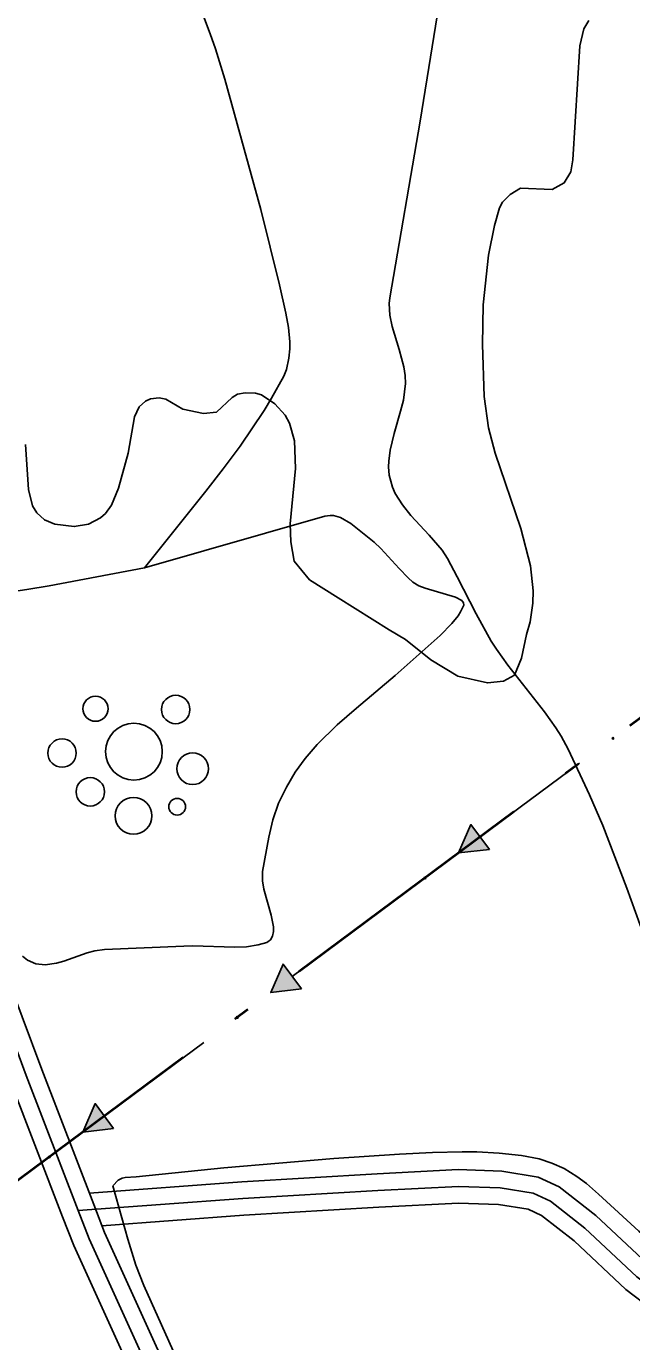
# Model space of a CAD drawing. Extents: x -64005 to -55000, y -89025 to -80000.
# Drawn here: x -55886 to -55524, y -82099 to -81312 of the extents above; entities that cross this region are included whole.
import ezdxf

# ---------------------------------------------------------------- set-up
doc = ezdxf.new("R2010")
doc.units = 0
doc.header["$LTSCALE"] = 32
doc.linetypes.add('DOT_DASHED', pattern=[7.7, 5, -1.2, 0.3, -1.2])
doc.linetypes.add('LONG_DASHED', pattern=[7.5, 6, -1.5])
for name, color, linetype, lineweight in [('1', 7, 'Continuous', 25), ('18', 7, 'Continuous', 25), ('2', 7, 'Continuous', 25), ('24', 7, 'Continuous', 25), ('34', 7, 'Continuous', 25), ('39', 7, 'LONG_DASHED', 25), ('6', 7, 'Continuous', 25), ('8', 7, 'Continuous', 25)]:
    doc.layers.add(name, color=color, linetype=linetype, lineweight=lineweight)

msp = doc.modelspace()

# ---------------------------------------------------------------- hatches: boundary and pattern name
at = {"layer": '18'}
for points in [[(-55608.94, -81804.42), (-55627.31, -81806.55), (-55619.97, -81789.57)], [(-55721.33, -81887.89), (-55739.71, -81890.02), (-55732.36, -81873.04)], [(-55833.73, -81971.36), (-55852.1, -81973.49), (-55844.76, -81956.51)]]:
    msp.add_hatch(color=256, dxfattribs=at).paths.add_polyline_path(points)

# ---------------------------------------------------------------- linework, layer by layer
at = {"layer": '1'}
for points in [[(-55549.35, -81308.62), (-55552.39, -81313.59), (-55554.82, -81323.69), (-55558.96, -81391.89), (-55560.23, -81399.2), (-55564.11, -81405.73), (-55571.38, -81409.77), (-55590.39, -81408.86), (-55596.56, -81412.64), (-55601.02, -81417.27), (-55602.9, -81420.59), (-55605.93, -81431.28), (-55609.51, -81449.02), (-55612.59, -81478.64), (-55613.06, -81502.44), (-55612.02, -81533.46), (-55609.42, -81552.33), (-55605.43, -81567.4), (-55590.02, -81612.42), (-55584.36, -81634.84), (-55582.82, -81649.76), (-55582.97, -81657.22), (-55584.54, -81668.39), (-55586.62, -81675.83), (-55589.61, -81690.03), (-55593.91, -81700.25), (-55600.47, -81703.7), (-55610.08, -81704.89), (-55627.79, -81700.79), (-55643.92, -81691.1), (-55659.19, -81678.96), (-55668.88, -81673.02), (-55699.31, -81653.98), (-55716.52, -81643.22), (-55725.73, -81632.1), (-55727.81, -81620.53), (-55728.14, -81609.67), (-55724.99, -81576.57), (-55725.59, -81560.11), (-55728.49, -81549.4), (-55731.15, -81544.68), (-55737.34, -81537.99), (-55745.22, -81532.57), (-55748.83, -81531.46), (-55755.04, -81531.28), (-55759.57, -81532.18), (-55762.89, -81534.11), (-55772.25, -81542.82), (-55780.02, -81543.65), (-55792.29, -81541.17), (-55802.46, -81535.05), (-55806.42, -81534.33), (-55811.74, -81534.89), (-55814.76, -81536.25), (-55818.52, -81539.8), (-55821.23, -81545.61), (-55825.14, -81567.38), (-55830.75, -81588.28), (-55835.04, -81598.53), (-55838.58, -81603.46), (-55841.62, -81606.08), (-55848.86, -81609.87), (-55857.27, -81611.32), (-55868.98, -81609.85), (-55875.06, -81607.28), (-55879.75, -81603.14)], [(-55879.75, -81603.14), (-55882.23, -81598.93), (-55884.76, -81589.17), (-55886.44, -81562.34)]]:
    msp.add_lwpolyline(points, dxfattribs=at)
at = {"layer": '18'}
for p, q in [((-55555.06, -81752.89), (-55614.45, -81796.99)), ((-55667.45, -81836.36), (-55726.85, -81880.46)), ((-55779.85, -81919.83), (-55839.24, -81963.94))]:
    msp.add_line(p, q, dxfattribs=at)
at = {"layer": '18', "linetype": 'DOT_DASHED', "lineweight": 40}
msp.add_lwpolyline([(-55000.81, -81341.27), (-57492.65, -83191.85), (-58506.34, -83610.82), (-59176.97, -83888), (-59245.7, -83916.4), (-60498.5, -84434.2), (-61697.45, -84700.56), (-63379.7, -85074.29), (-63500.32, -85101.08), (-63736.4, -85153.53), (-64000, -85168.65)], dxfattribs=at)
at = {"layer": '18'}
for points in [[(-55608.94, -81804.42), (-55627.31, -81806.55), (-55619.97, -81789.57)], [(-55721.33, -81887.89), (-55739.71, -81890.02), (-55732.36, -81873.04)], [(-55833.73, -81971.36), (-55852.1, -81973.49), (-55844.76, -81956.51)]]:
    msp.add_lwpolyline(points, close=True, dxfattribs=at)
for centre in [(-55534.99, -81737.98), (-55647.38, -81821.45), (-55759.78, -81904.92), (-55872.17, -81988.39)]:
    msp.add_circle(centre, 0.5, dxfattribs=at)
at = {"layer": '2'}
msp.add_lwpolyline([(-55498.23, -81906.51), (-55526.71, -81827.65), (-55541.11, -81790.19), (-55548.97, -81771.71), (-55561.76, -81744.4), (-55566, -81736.67), (-55569.12, -81731.7), (-55575.9, -81722.09), (-55597.82, -81694.28), (-55604.63, -81684.72), (-55607.77, -81679.78), (-55616.84, -81663.51), (-55628.18, -81641.34), (-55634.06, -81630.49), (-55637.27, -81625.53), (-55644.94, -81616.41), (-55655.96, -81604.67), (-55660.99, -81598.4), (-55665.22, -81591.52), (-55666.92, -81587.77), (-55668.87, -81580.49), (-55669.25, -81575.58), (-55669.16, -81572.3), (-55668.32, -81565.69), (-55665.91, -81555.72), (-55662.01, -81542.39), (-55660.38, -81535.75), (-55659.11, -81525.85), (-55659.25, -81520.95), (-55660.04, -81515.78), (-55662.87, -81505.46), (-55667.16, -81491.7), (-55668.57, -81484.81), (-55668.93, -81477.91), (-55668.58, -81474.45), (-55650.43, -81368.88), (-55635.08, -81273.53)], dxfattribs=at)
at = {"layer": '24'}
for points in [[(-55815.31, -81635.96), (-55778.58, -81590.16), (-55768.15, -81576.8), (-55758.03, -81563.18), (-55743.71, -81541.94), (-55739.23, -81534.57), (-55731.9, -81521.27), (-55730.38, -81517.35), (-55728.82, -81510.6), (-55728.33, -81505.03), (-55728.34, -81500.79), (-55729.14, -81492.21), (-55730.68, -81483.59), (-55734.58, -81466.79), (-55745.6, -81421.63), (-55767.18, -81343.8), (-55772.84, -81325.57), (-55775.93, -81316.53), (-55782.78, -81298.64)], [(-55905.95, -81651.89), (-55885.73, -81649.03), (-55872.29, -81646.73), (-55815.31, -81635.96), (-55707.47, -81605.13), (-55704.23, -81604.65), (-55702.11, -81604.79), (-55697.93, -81606), (-55691.84, -81609.54), (-55677.92, -81620.63), (-55673.82, -81624.4), (-55662.93, -81636.46), (-55657.57, -81642.04), (-55654.74, -81644.51), (-55651.04, -81646.68), (-55647.3, -81648.12), (-55629.18, -81653.48), (-55625.41, -81655.62), (-55624.45, -81656.89), (-55624.25, -81658.35), (-55626.13, -81662.4), (-55627.62, -81664.65), (-55631.38, -81669.29), (-55638.41, -81676.45), (-55665.27, -81700.37), (-55688.5, -81719.88), (-55699.92, -81729.93), (-55711.87, -81741.62), (-55719.14, -81750.12), (-55725.06, -81758.31), (-55730.4, -81767.12), (-55735.12, -81776.76), (-55738.56, -81786.84), (-55740.97, -81797.06), (-55744.58, -81817.59), (-55744.7, -81823.21), (-55743.84, -81828.18), (-55739.43, -81843.74), (-55738.07, -81850.74), (-55738.02, -81853.46), (-55738.63, -81856.4), (-55739.96, -81858.53), (-55742.15, -81860.09), (-55747.17, -81861.53), (-55754.3, -81862.61), (-55761.43, -81862.98), (-55786.4, -81862.13), (-55791.75, -81862.21), (-55839.3, -81864.3), (-55845.04, -81865.11), (-55849.65, -81866.38), (-55863.46, -81871.28), (-55868.02, -81872.57), (-55874.78, -81873.46), (-55880.32, -81872.78), (-55885.21, -81870.71), (-55888.18, -81868.36)], [(-55888.18, -81868.36), (-55885.21, -81870.71), (-55880.32, -81872.78), (-55874.78, -81873.46), (-55868.02, -81872.57), (-55863.46, -81871.28), (-55849.65, -81866.38), (-55845.04, -81865.11), (-55839.3, -81864.3), (-55791.75, -81862.21), (-55786.4, -81862.13), (-55761.43, -81862.98), (-55754.3, -81862.61), (-55747.17, -81861.53), (-55742.15, -81860.09), (-55739.96, -81858.53), (-55738.63, -81856.4), (-55738.02, -81853.46), (-55738.07, -81850.74), (-55739.43, -81843.74), (-55743.84, -81828.18), (-55744.7, -81823.21), (-55744.58, -81817.59), (-55740.97, -81797.06), (-55738.56, -81786.84), (-55735.12, -81776.76), (-55730.4, -81767.12), (-55725.06, -81758.31), (-55719.14, -81750.12), (-55711.87, -81741.62), (-55699.92, -81729.93), (-55688.5, -81719.88), (-55665.27, -81700.37), (-55638.41, -81676.45), (-55631.38, -81669.29), (-55627.62, -81664.65), (-55626.13, -81662.4), (-55624.25, -81658.35), (-55624.45, -81656.89), (-55625.41, -81655.62), (-55629.18, -81653.48), (-55647.3, -81648.12), (-55651.04, -81646.68), (-55654.74, -81644.51), (-55657.57, -81642.04), (-55662.93, -81636.46), (-55673.82, -81624.4), (-55677.92, -81620.63), (-55691.84, -81609.54), (-55697.93, -81606), (-55702.11, -81604.79), (-55704.23, -81604.65), (-55707.47, -81605.13), (-55815.31, -81635.96)], [(-55519.47, -82032.77), (-55543.65, -82010.57), (-55550.82, -82004.36), (-55556.56, -82000.01), (-55564.22, -81995.36), (-55571.54, -81992.01), (-55579.2, -81989.55), (-55589.79, -81987.56), (-55603.07, -81986.05), (-55616.37, -81985.36), (-55625.23, -81985.27), (-55642.93, -81985.74), (-55662.65, -81986.73), (-55702.08, -81989.24), (-55767.78, -81994.81), (-55820.33, -82000.3), (-55826.94, -82000.75), (-55828.73, -82001.11), (-55831.08, -82002.2), (-55834.17, -82005.61), (-55825.34, -82037.64), (-55820.37, -82053.16), (-55815.63, -82065.32), (-55770.71, -82165.23)], [(-55662.65, -81986.73), (-55702.08, -81989.24), (-55767.78, -81994.81), (-55820.33, -82000.3), (-55826.94, -82000.75)], [(-55543.65, -82010.57), (-55550.82, -82004.36), (-55556.56, -82000.01), (-55564.22, -81995.36), (-55571.54, -81992.01), (-55579.2, -81989.55), (-55589.79, -81987.56), (-55603.07, -81986.05), (-55616.37, -81985.36), (-55625.23, -81985.27), (-55642.93, -81985.74), (-55662.65, -81986.73)], [(-55831.08, -82002.2), (-55834.17, -82005.61), (-55825.34, -82037.64), (-55820.37, -82053.16), (-55815.63, -82065.32), (-55770.71, -82165.23), (-55765.16, -82178.6), (-55761.93, -82188.17), (-55756.24, -82207.57)], [(-55826.94, -82000.75), (-55828.73, -82001.11), (-55831.08, -82002.2)], [(-55421.48, -82041.59), (-55423.19, -82044.09), (-55424.54, -82045.5), (-55427.68, -82047.79), (-55433.17, -82050.22), (-55459.54, -82057.11), (-55467.06, -82058.52), (-55472.03, -82059.06), (-55478.12, -82059.11), (-55485.09, -82058.01), (-55488.39, -82056.87), (-55491.52, -82055.3), (-55502.16, -82047.5), (-55508.01, -82042.7), (-55519.47, -82032.77), (-55543.65, -82010.57)]]:
    msp.add_lwpolyline(points, dxfattribs=at)
at = {"layer": '34'}
for centre, radius in [((-55844.58, -81720.29), 7.5), ((-55796.58, -81720.76), 8.5), ((-55821.61, -81745.94), 17), ((-55864.6, -81746.8), 8.5), ((-55786.45, -81756.18), 9.5), ((-55847.72, -81769.99), 8.5), ((-55821.86, -81784.37), 11), ((-55795.73, -81778.89), 5)]:
    msp.add_circle(centre, radius, dxfattribs=at)
at = {"layer": '39', "linetype": 'Continuous'}
for points in [[(-55854.91, -82020.51), (-55886.1, -81939.69), (-55909.45, -81876.9), (-55934.24, -81821.7), (-55964.18, -81764.82)], [(-55544.3, -82749.64), (-55548.24, -82743.32), (-55574.78, -82703.15), (-55595.74, -82668.21), (-55641.81, -82568.14), (-55703.2, -82411.52), (-55727.3, -82349.32), (-55768.45, -82233.55), (-55785.56, -82175.56), (-55848.39, -82037.4), (-55854.91, -82020.51)]]:
    msp.add_lwpolyline(points, dxfattribs=at)
at = {"layer": '39'}
msp.add_lwpolyline([(-55854.91, -82020.51), (-55756.44, -82013.27), (-55675.6, -82008.42), (-55627.43, -82005.99), (-55602.48, -82006.79), (-55582.7, -82010.02), (-55572.38, -82014.86), (-55551.74, -82030.98), (-55520.78, -82060.01), (-55507.02, -82070.48), (-55491.54, -82074.51), (-55470.9, -82075.32), (-55445.1, -82070.48), (-55419.3, -82065.63), (-55407.25, -82057.57), (-55396.93, -82031.77), (-55393.49, -82010.81), (-55396.07, -81963.24), (-55399.51, -81930.97), (-55393.49, -81901.14), (-55372.79, -81858.57), (-55366.37, -81845.93)], dxfattribs=at)
at = {"layer": '6'}
for points in [[(-55604.6, -82672.89), (-55651.01, -82572.06), (-55712.52, -82415.15), (-55736.68, -82352.8), (-55777.96, -82236.64), (-55794.95, -82179.06), (-55857.61, -82041.27), (-55864.24, -82024.11), (-55895.45, -81943.23), (-55918.71, -81880.7), (-55943.23, -81826.08), (-55973, -81769.53), (-56021.27, -81680.5), (-56087.41, -81554.48), (-56106.95, -81521.32), (-56155.86, -81429.21), (-56183.57, -81380.71), (-56246.6, -81285.2), (-56249.69, -81280.5), (-56291.36, -81221.82), (-56348.33, -81144.51), (-56384.83, -81085.87), (-56435.73, -81006.03), (-56445.7, -80990.39)], [(-55566.32, -82697.82), (-55586.88, -82663.53), (-55632.61, -82564.22), (-55693.88, -82407.89), (-55717.92, -82345.84), (-55758.94, -82230.46), (-55776.17, -82172.06), (-55839.17, -82033.53), (-55845.58, -82016.91), (-55876.75, -81936.15), (-55900.19, -81873.1), (-55925.25, -81817.32), (-55955.36, -81760.11), (-56003.63, -81671.08), (-56069.93, -81544.76), (-56089.49, -81511.54), (-56138.34, -81419.55), (-56166.53, -81370.23), (-56229.9, -81274.18)]]:
    msp.add_lwpolyline(points, dxfattribs=at)
at = {"layer": '8', "linetype": 'LONG_DASHED'}
msp.add_lwpolyline([(-55848.25, -82009.99), (-55757.1, -82003.29), (-55676.15, -81998.43), (-55627.52, -81995.98), (-55601.51, -81996.82), (-55579.71, -82000.38), (-55567.11, -82006.28), (-55545.23, -82023.38), (-55514.31, -82052.35), (-55502.56, -82061.31), (-55490.07, -82064.56), (-55471.64, -82065.28), (-55446.94, -82060.65), (-55423.16, -82056.18), (-55415.39, -82050.98), (-55406.62, -82029.07), (-55403.53, -82010.26), (-55406.04, -81964.04), (-55409.62, -81930.51), (-55403.06, -81897.99), (-55377.91, -81844.12), (-55375.68, -81841.47)], dxfattribs=at)
at = {"layer": '8'}
msp.add_lwpolyline([(-55840.73, -82029.49), (-55755.78, -82023.25), (-55675.05, -82018.41), (-55627.34, -82016), (-55603.45, -82016.76), (-55585.69, -82019.66), (-55577.65, -82023.44), (-55558.25, -82038.58), (-55527.25, -82067.66), (-55511.48, -82079.66)], dxfattribs=at)

doc.saveas('drawing.dxf')
